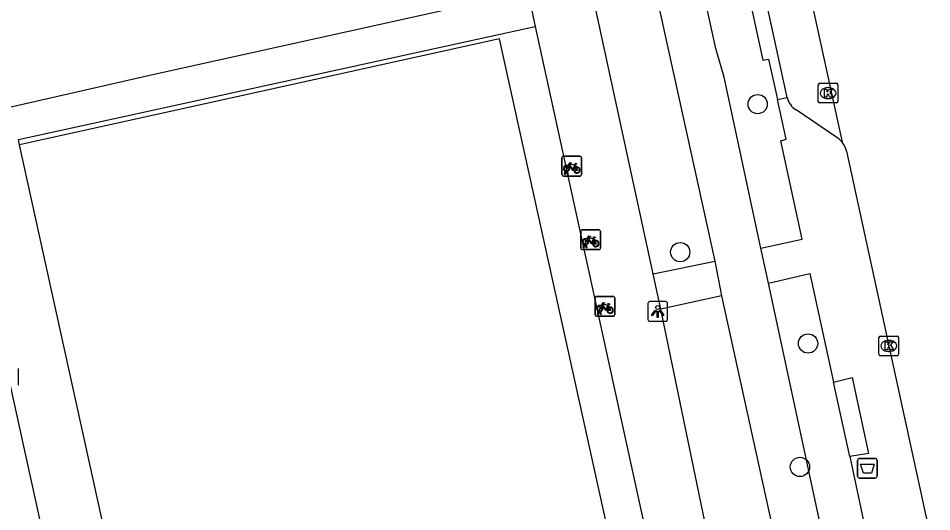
# Model space of a CAD drawing. Extents: x 160037 to 160839, y 385326 to 386441.
# Drawn here: x 160774.25 to 160820.65, y 385431.02 to 385456.07 of the extents above; entities that cross this region are included whole.
import ezdxf

# ---------------------------------------------------------------- set-up
doc = ezdxf.new("R2010")
doc.units = 0
for name, color, linetype in [('IMGEO_Afvalbak', 7, 'Continuous'), ('IMGEO_Boom', 7, 'Continuous'), ('IMGEO_Fietsenrek', 7, 'Continuous'), ('IMGEO_Fietspad_gesloten', 7, 'Continuous'), ('IMGEO_Kolk', 7, 'Continuous'), ('IMGEO_Lichtpunt', 7, 'Continuous'), ('IMGEO_Pand', 7, 'Continuous'), ('IMGEO_Rijbaan_lokaal_gesloten', 7, 'Continuous'), ('IMGEO_Rijbaan_lokaal_open', 7, 'Continuous'), ('IMGEO_Voetpad_gesloten', 7, 'Continuous'), ('IMGEO_Voetpad_open', 7, 'Continuous')]:
    doc.layers.add(name, color=color, linetype=linetype)

msp = doc.modelspace()

# ---------------------------------------------------------------- linework, layer by layer
at = {"layer": 'IMGEO_Afvalbak'}
for p, q in [((160816.986, 385433.732), (160817.776, 385433.732)), ((160817.776, 385433.732), (160816.986, 385433.732)), ((160816.886, 385432.832), (160816.886, 385433.632)), ((160816.886, 385433.632), (160816.886, 385432.832)), ((160817.876, 385433.632), (160817.876, 385432.832)), ((160817.876, 385432.832), (160817.876, 385433.632)), ((160817.776, 385432.732), (160816.986, 385432.732)), ((160816.986, 385432.732), (160817.776, 385432.732))]:
    msp.add_line(p, q, dxfattribs=at)
msp.add_lwpolyline([(160817.029, 385433.446), (160817.733, 385433.446), (160817.584, 385432.976), (160817.178, 385432.976), (160817.029, 385433.446)], dxfattribs=at)
for centre, start, end in [((160816.986, 385433.632), 90, 180), ((160816.986, 385433.632), 90, 180), ((160817.776, 385433.632), 0, 90), ((160817.776, 385433.632), 360, 90), ((160816.986, 385432.832), 180, 270), ((160816.986, 385432.832), 180, 270), ((160817.776, 385432.832), 270, 0), ((160817.776, 385432.832), 270, 0)]:
    msp.add_arc(centre, 0.1, start, end, dxfattribs=at)
at = {"layer": 'IMGEO_Boom'}
for centre in [(160811.811, 385451.713), (160807.874, 385444.2), (160814.369, 385439.564), (160813.957, 385433.298)]:
    msp.add_circle(centre, 0.489, dxfattribs=at)
at = {"layer": 'IMGEO_Fietsenrek'}
for p, q in [((160801.937, 385449.064), (160802.778, 385449.064)), ((160802.778, 385449.064), (160801.937, 385449.064)), ((160801.862, 385448.139), (160801.862, 385448.98)), ((160801.862, 385448.98), (160801.862, 385448.139)), ((160802.549, 385448.613), (160802.585, 385448.518)), ((160802.862, 385448.989), (160802.862, 385448.148)), ((160802.862, 385448.148), (160802.862, 385448.989)), ((160801.989, 385448.148), (160802.028, 385448.308)), ((160802.023, 385448.148), (160801.989, 385448.148)), ((160802.058, 385448.296), (160802.023, 385448.148)), ((160802.1, 385448.32), (160802.099, 385448.324)), ((160802.141, 385448.148), (160802.107, 385448.29)), ((160802.131, 385448.331), (160802.132, 385448.324)), ((160802.139, 385448.294), (160802.174, 385448.148)), ((160802.174, 385448.148), (160802.141, 385448.148)), ((160802.787, 385448.064), (160801.946, 385448.064)), ((160801.946, 385448.064), (160802.787, 385448.064)), ((160802.896, 385445.331), (160803.737, 385445.331)), ((160803.737, 385445.331), (160802.896, 385445.331)), ((160802.821, 385444.406), (160802.821, 385445.247)), ((160802.821, 385445.247), (160802.821, 385444.406)), ((160803.508, 385444.88), (160803.544, 385444.785)), ((160803.821, 385445.256), (160803.821, 385444.415)), ((160803.821, 385444.415), (160803.821, 385445.256)), ((160802.948, 385444.415), (160802.987, 385444.575)), ((160802.982, 385444.415), (160802.948, 385444.415)), ((160803.017, 385444.563), (160802.982, 385444.415)), ((160803.059, 385444.587), (160803.058, 385444.591)), ((160803.1, 385444.415), (160803.066, 385444.557)), ((160803.09, 385444.598), (160803.091, 385444.591)), ((160803.098, 385444.561), (160803.133, 385444.415)), ((160803.133, 385444.415), (160803.1, 385444.415)), ((160803.746, 385444.331), (160802.905, 385444.331)), ((160802.905, 385444.331), (160803.746, 385444.331)), ((160803.548, 385441.023), (160803.548, 385441.864)), ((160803.548, 385441.864), (160803.548, 385441.023)), ((160803.623, 385441.948), (160804.464, 385441.948)), ((160804.464, 385441.948), (160803.623, 385441.948)), ((160804.548, 385441.873), (160804.548, 385441.032)), ((160804.548, 385441.032), (160804.548, 385441.873)), ((160803.675, 385441.032), (160803.714, 385441.192)), ((160803.744, 385441.18), (160803.709, 385441.032)), ((160803.786, 385441.204), (160803.785, 385441.208)), ((160803.827, 385441.032), (160803.793, 385441.174)), ((160803.817, 385441.215), (160803.818, 385441.208)), ((160803.825, 385441.178), (160803.86, 385441.032)), ((160804.235, 385441.497), (160804.271, 385441.402)), ((160804.473, 385440.948), (160803.632, 385440.948)), ((160803.632, 385440.948), (160804.473, 385440.948)), ((160803.709, 385441.032), (160803.675, 385441.032)), ((160803.86, 385441.032), (160803.827, 385441.032))]:
    msp.add_line(p, q, dxfattribs=at)
for points in [[(160802.196, 385448.538), (160802.144, 385448.448), (160802.104, 385448.423), (160802.105, 385448.47), (160802.16, 385448.564)], [(160802.175, 385448.59), (160802.27, 385448.754), (160802.356, 385448.74), (160802.358, 385448.731), (160802.302, 385448.72), (160802.275, 385448.675), (160802.531, 385448.634)], [(160802.471, 385448.346), (160802.421, 385448.346), (160802.23, 385448.597), (160802.211, 385448.565)], [(160802.518, 385448.609), (160802.261, 385448.65), (160802.244, 385448.621), (160802.411, 385448.401), (160802.518, 385448.609)], [(160802.566, 385448.511), (160802.536, 385448.588), (160802.427, 385448.37), (160802.47, 385448.37)], [(160802.531, 385448.634), (160802.556, 385448.683), (160802.55, 385448.687), (160802.527, 385448.691), (160802.515, 385448.698), (160802.514, 385448.701), (160802.516, 385448.706), (160802.611, 385448.691), (160802.613, 385448.681), (160802.603, 385448.668), (160802.591, 385448.662), (160802.577, 385448.668), (160802.549, 385448.613)], [(160802.5, 385448.37), (160802.62, 385448.369), (160802.576, 385448.483)], [(160802.596, 385448.49), (160802.651, 385448.345), (160802.501, 385448.345)], [(160803.134, 385444.857), (160803.229, 385445.021), (160803.315, 385445.007), (160803.317, 385444.998), (160803.261, 385444.987), (160803.234, 385444.942), (160803.49, 385444.901)], [(160803.43, 385444.613), (160803.38, 385444.613), (160803.189, 385444.864), (160803.17, 385444.832)], [(160803.477, 385444.876), (160803.22, 385444.917), (160803.203, 385444.888), (160803.37, 385444.668), (160803.477, 385444.876)], [(160803.525, 385444.778), (160803.495, 385444.855), (160803.386, 385444.637), (160803.429, 385444.637)], [(160803.49, 385444.901), (160803.515, 385444.95), (160803.509, 385444.954), (160803.486, 385444.958), (160803.474, 385444.965), (160803.473, 385444.968), (160803.475, 385444.973), (160803.57, 385444.958), (160803.572, 385444.948), (160803.562, 385444.935), (160803.55, 385444.929), (160803.536, 385444.935), (160803.508, 385444.88)], [(160803.155, 385444.805), (160803.103, 385444.715), (160803.063, 385444.69), (160803.064, 385444.737), (160803.119, 385444.831)], [(160803.459, 385444.637), (160803.579, 385444.636), (160803.535, 385444.75)], [(160803.555, 385444.757), (160803.61, 385444.612), (160803.46, 385444.612)], [(160803.861, 385441.474), (160803.956, 385441.638), (160804.042, 385441.624), (160804.044, 385441.615), (160803.988, 385441.604), (160803.961, 385441.559), (160804.217, 385441.518)], [(160804.217, 385441.518), (160804.242, 385441.567), (160804.236, 385441.571), (160804.213, 385441.575), (160804.201, 385441.582), (160804.2, 385441.585), (160804.202, 385441.59), (160804.297, 385441.575), (160804.299, 385441.565), (160804.289, 385441.552), (160804.277, 385441.546), (160804.263, 385441.552), (160804.235, 385441.497)], [(160803.882, 385441.422), (160803.83, 385441.332), (160803.79, 385441.307), (160803.791, 385441.354), (160803.846, 385441.448)], [(160804.157, 385441.23), (160804.107, 385441.23), (160803.916, 385441.481), (160803.897, 385441.449)], [(160804.204, 385441.493), (160803.947, 385441.534), (160803.93, 385441.505), (160804.097, 385441.285), (160804.204, 385441.493)], [(160804.252, 385441.395), (160804.222, 385441.472), (160804.113, 385441.254), (160804.156, 385441.254)], [(160804.186, 385441.254), (160804.306, 385441.253), (160804.262, 385441.367)], [(160804.282, 385441.374), (160804.337, 385441.229), (160804.187, 385441.229)]]:
    msp.add_lwpolyline(points, dxfattribs=at)
for centre, radius, start, end in [((160801.94, 385448.986), 0.0779, 92.4484, 184.2845), ((160801.94, 385448.986), 0.0779, 92.4484, 184.2845), ((160802.784, 385448.986), 0.0779, 2.4484, 94.2845), ((160802.784, 385448.986), 0.0779, 2.4484, 94.2845), ((160802.102, 385448.449), 0.159, 62.6766, 242.1369), ((160802.102, 385448.449), 0.129, 63.3192, 238.903), ((160802.102, 385448.449), 0.159, 283.5766, 46.6042), ((160801.94, 385448.142), 0.0779, 182.4484, 274.2845), ((160801.94, 385448.142), 0.0779, 182.4484, 274.2845), ((160802.082, 385448.32), 0.0499, 12.8025, 158.6934), ((160802.102, 385448.449), 0.159, 253.9967, 271.7867), ((160802.082, 385448.32), 0.0174, 12.8025, 163.4502), ((160802.102, 385448.449), 0.129, 253.415, 269.0204), ((160802.102, 385448.449), 0.129, 283.6043, 43.4302), ((160802.629, 385448.365), 0.159, 113.3408, 178.3217), ((160802.629, 385448.365), 0.159, 187.0065, 105.7708), ((160802.629, 385448.365), 0.129, 113.923, 177.9556), ((160802.629, 385448.365), 0.129, 188.6715, 104.5883), ((160802.784, 385448.142), 0.0779, 272.4484, 4.2845), ((160802.784, 385448.142), 0.0779, 272.4484, 4.2845), ((160802.899, 385445.253), 0.0779, 92.4484, 184.2845), ((160802.899, 385445.253), 0.0779, 92.4484, 184.2845), ((160803.743, 385445.253), 0.0779, 2.4484, 94.2845), ((160803.743, 385445.253), 0.0779, 2.4484, 94.2845), ((160803.061, 385444.716), 0.159, 62.6766, 242.1369), ((160803.061, 385444.716), 0.129, 63.3192, 238.903), ((160802.899, 385444.409), 0.0779, 182.4484, 274.2845), ((160802.899, 385444.409), 0.0779, 182.4484, 274.2845), ((160803.041, 385444.587), 0.0499, 12.8025, 158.6934), ((160803.061, 385444.716), 0.159, 253.9967, 271.7867), ((160803.041, 385444.587), 0.0174, 12.8025, 163.4502), ((160803.061, 385444.716), 0.129, 253.415, 269.0204), ((160803.061, 385444.716), 0.129, 283.6043, 43.4302), ((160803.061, 385444.716), 0.159, 283.5766, 46.6042), ((160803.588, 385444.632), 0.159, 113.3408, 178.3217), ((160803.588, 385444.632), 0.159, 187.0065, 105.7708), ((160803.588, 385444.632), 0.129, 113.923, 177.9556), ((160803.588, 385444.632), 0.129, 188.6715, 104.5883), ((160803.743, 385444.409), 0.0779, 272.4484, 4.2845), ((160803.743, 385444.409), 0.0779, 272.4484, 4.2845), ((160803.626, 385441.87), 0.0779, 92.4484, 184.2845), ((160803.626, 385441.87), 0.0779, 92.4484, 184.2845), ((160804.47, 385441.87), 0.0779, 2.4484, 94.2845), ((160804.47, 385441.87), 0.0779, 2.4484, 94.2845), ((160803.788, 385441.333), 0.159, 62.6766, 242.1369), ((160803.788, 385441.333), 0.129, 63.3192, 238.903), ((160803.768, 385441.204), 0.0499, 12.8025, 158.6934), ((160803.788, 385441.333), 0.159, 253.9967, 271.7867), ((160803.768, 385441.204), 0.0174, 12.8025, 163.4502), ((160803.788, 385441.333), 0.129, 253.415, 269.0204), ((160803.788, 385441.333), 0.129, 283.6043, 43.4302), ((160803.788, 385441.333), 0.159, 283.5766, 46.6042), ((160804.315, 385441.249), 0.159, 113.3408, 178.3217), ((160804.315, 385441.249), 0.159, 187.0065, 105.7708), ((160804.315, 385441.249), 0.129, 113.923, 177.9556), ((160804.315, 385441.249), 0.129, 188.6715, 104.5883), ((160803.626, 385441.026), 0.0779, 182.4484, 274.2845), ((160803.626, 385441.026), 0.0779, 182.4484, 274.2845), ((160804.47, 385441.026), 0.0779, 272.4484, 4.2845), ((160804.47, 385441.026), 0.0779, 272.4484, 4.2845)]:
    msp.add_arc(centre, radius, start, end, dxfattribs=at)
at = {"layer": 'IMGEO_Fietspad_gesloten'}
for points in [[(160811.969, 385444.403), (160810.1, 385453.083), (160809.682, 385454.536), (160799.759, 385499.737), (160798.27, 385506.498)], [(160797.427, 385499.158), (160809.626, 385443.74)], [(160812.353, 385442.619), (160811.969, 385444.403)], [(160809.626, 385443.74), (160809.969, 385441.976)], [(160815.17, 385429.543), (160812.353, 385442.619)], [(160809.969, 385441.976), (160812.853, 385428.88)]]:
    msp.add_lwpolyline(points, dxfattribs=at)
at = {"layer": 'IMGEO_Kolk'}
for p, q in [((160814.962, 385452.77), (160815.814, 385452.77)), ((160814.887, 385451.844), (160814.887, 385452.696)), ((160815.375, 385452.55), (160815.4, 385452.55)), ((160815.888, 385452.696), (160815.888, 385451.844)), ((160815.398, 385451.99), (160815.373, 385451.99)), ((160815.814, 385451.77), (160814.962, 385451.77)), ((160817.97, 385439.013), (160817.97, 385439.865)), ((160818.045, 385439.939), (160818.897, 385439.939)), ((160818.971, 385439.865), (160818.971, 385439.013)), ((160818.458, 385439.719), (160818.483, 385439.719)), ((160818.897, 385438.939), (160818.045, 385438.939)), ((160818.481, 385439.159), (160818.456, 385439.159)), ((160774.246, 385438.295), (160774.246, 385437.443))]:
    msp.add_line(p, q, dxfattribs=at)
for points in [[(160814.962, 385452.77), (160815.814, 385452.77)], [(160814.887, 385451.844), (160814.887, 385452.696)], [(160815.208, 385452.47), (160815.331, 385452.47), (160815.331, 385452.319), (160815.461, 385452.47), (160815.625, 385452.47), (160815.479, 385452.319), (160815.632, 385452.07), (160815.48, 385452.07), (160815.395, 385452.234), (160815.331, 385452.167), (160815.331, 385452.07), (160815.208, 385452.07), (160815.208, 385452.47)], [(160815.888, 385452.696), (160815.888, 385451.844)], [(160815.814, 385451.77), (160814.962, 385451.77)], [(160817.97, 385439.013), (160817.97, 385439.865)], [(160818.045, 385439.939), (160818.897, 385439.939)], [(160818.971, 385439.865), (160818.971, 385439.013)], [(160818.291, 385439.639), (160818.414, 385439.639), (160818.414, 385439.488), (160818.544, 385439.639), (160818.708, 385439.639), (160818.562, 385439.488), (160818.715, 385439.239), (160818.563, 385439.239), (160818.478, 385439.403), (160818.414, 385439.336), (160818.414, 385439.239), (160818.291, 385439.239), (160818.291, 385439.639)], [(160818.897, 385438.939), (160818.045, 385438.939)], [(160774.246, 385438.295), (160774.246, 385437.443)]]:
    msp.add_lwpolyline(points, dxfattribs=at)
for centre, start, end in [((160814.964, 385452.694), 91.552, 178.448), ((160814.964, 385452.694), 91.552, 178.448), ((160815.812, 385452.694), 1.552, 88.448), ((160815.812, 385452.694), 1.552, 88.448), ((160814.964, 385451.846), 181.552, 268.448), ((160814.964, 385451.846), 181.552, 268.448), ((160815.812, 385451.846), 271.552, 358.448), ((160815.812, 385451.846), 271.552, 358.448), ((160818.047, 385439.863), 91.552, 178.448), ((160818.047, 385439.863), 91.552, 178.448), ((160818.895, 385439.863), 1.552, 88.448), ((160818.895, 385439.863), 1.552, 88.448), ((160818.047, 385439.015), 181.552, 268.448), ((160818.047, 385439.015), 181.552, 268.448), ((160818.895, 385439.015), 271.552, 358.448), ((160818.895, 385439.015), 271.552, 358.448)]:
    msp.add_arc(centre, 0.0765, start, end, dxfattribs=at)
for centre, major_axis, ratio, start_param, end_param in [((160815.374, 385452.27), (-0.387, 0.002), 0.722429, 4.712389, 7.853982), ((160815.399, 385452.27), (-0.39, 0.002), 0.717154, 1.570796, 4.712389), ((160818.457, 385439.439), (-0.387, 0.002), 0.722429, 4.712389, 7.853982), ((160818.482, 385439.439), (-0.39, 0.002), 0.717154, 1.570796, 4.712389)]:
    msp.add_ellipse(centre, major_axis=major_axis, ratio=ratio, start_param=start_param, end_param=end_param, dxfattribs=at)
at = {"layer": 'IMGEO_Lichtpunt'}
for p, q in [((160806.233, 385441.593), (160806.233, 385440.786)), ((160806.233, 385441.593), (160806.233, 385440.786)), ((160807.135, 385441.688), (160806.327, 385441.688)), ((160807.135, 385441.688), (160806.327, 385441.688)), ((160807.229, 385440.786), (160807.229, 385441.593)), ((160807.229, 385440.786), (160807.229, 385441.593)), ((160806.327, 385440.692), (160807.135, 385440.692)), ((160806.327, 385440.692), (160807.135, 385440.692))]:
    msp.add_line(p, q, dxfattribs=at)
for points in [[(160806.607, 385441.257), (160806.646, 385441.229), (160806.458, 385440.967), (160806.42, 385440.994), (160806.607, 385441.257)], [(160806.709, 385441.209), (160806.756, 385441.209), (160806.756, 385440.887), (160806.709, 385440.887), (160806.709, 385441.209)], [(160806.819, 385441.229), (160806.857, 385441.256), (160807.044, 385440.994), (160807.005, 385440.966), (160806.819, 385441.229)]]:
    msp.add_lwpolyline(points, dxfattribs=at)
msp.add_circle((160806.732, 385441.391), 0.0994, dxfattribs=at)
for centre, start, end in [((160806.327, 385441.593), 90, 180), ((160806.327, 385441.593), 90, 180), ((160807.135, 385441.593), 0, 90), ((160807.135, 385441.593), 0, 90), ((160806.327, 385440.786), 180, 270), ((160806.327, 385440.786), 180, 270), ((160807.135, 385440.786), 270, 0), ((160807.135, 385440.786), 270, 360)]:
    msp.add_arc(centre, 0.0946, start, end, dxfattribs=at)
at = {"layer": 'IMGEO_Pand'}
for points in [[(160797.548, 385456.836), (160781.143, 385453.208), (160773.804, 385451.549)], [(160812.533, 385392.356), (160798.688, 385455.032), (160774.31, 385449.642)], [(160788.235, 385386.464), (160787.467, 385389.948), (160774.31, 385449.642)]]:
    msp.add_lwpolyline(points, dxfattribs=at)
at = {"layer": 'IMGEO_Rijbaan_lokaal_gesloten'}
for points in [[(160803.603, 385506.978), (160816.098, 385449.785)], [(160816.315, 385449.323), (160818.471, 385439.439), (160820.641, 385429.501), (160820.652, 385429.337), (160820.648, 385429.173), (160820.627, 385429.01)]]:
    msp.add_lwpolyline(points, dxfattribs=at)
msp.add_arc((160815.3, 385449.128), 1.034, 10.863, 39.4556, dxfattribs=at)
at = {"layer": 'IMGEO_Rijbaan_lokaal_open'}
msp.add_lwpolyline([(160769.406, 385448.412), (160771.31, 385448.855), (160773.25, 385440.048), (160784.316, 385389.718)], dxfattribs=at)
at = {"layer": 'IMGEO_Voetpad_gesloten'}
for points in [[(160815.654, 385437.6), (160816.61, 385437.831), (160817.445, 385433.985), (160816.494, 385433.834)], [(160816.494, 385433.834), (160815.654, 385437.6)]]:
    msp.add_lwpolyline(points, dxfattribs=at)
at = {"layer": 'IMGEO_Voetpad_open'}
for points in [[(160798.27, 385506.498), (160800.457, 385506.956), (160801.969, 385500.243), (160802.21, 385499.171), (160802.495, 385499.243), (160806.562, 385480.558), (160806.242, 385480.55), (160807.999, 385472.692), (160808.282, 385472.764), (160809.59, 385466.7), (160809.307, 385466.647), (160812.076, 385453.95), (160812.363, 385453.998), (160812.818, 385451.944)], [(160813.315, 385452.053), (160801.912, 385504.345)], [(160806.508, 385443.099), (160803.667, 385456.119), (160795.865, 385490.976), (160794.188, 385498.465), (160797.427, 385499.158)], [(160800.148, 385457.351), (160800.511, 385455.651)], [(160774.31, 385449.642), (160774.255, 385449.913), (160798.644, 385455.243), (160800.511, 385455.651)], [(160800.511, 385455.651), (160814.276, 385392.749)], [(160811.969, 385444.403), (160814.075, 385444.86), (160812.983, 385449.852), (160813.265, 385449.929), (160812.818, 385451.944)], [(160812.818, 385451.944), (160813.315, 385452.053)], [(160816.098, 385449.785), (160816.017, 385449.864), (160815.948, 385449.926), (160815.876, 385449.984), (160813.765, 385451.424)], [(160806.508, 385443.099), (160809.626, 385443.74)], [(160806.895, 385441.309), (160806.508, 385443.099)], [(160812.353, 385442.619), (160814.451, 385443.108), (160815.654, 385437.6)], [(160809.969, 385441.976), (160806.895, 385441.309)], [(160812.853, 385428.88), (160809.62, 385428.161), (160806.895, 385441.309)], [(160816.494, 385433.834), (160817.287, 385430.063), (160815.17, 385429.543)]]:
    msp.add_lwpolyline(points, dxfattribs=at)
msp.add_arc((160814.209, 385452.217), 0.909, 190.4155, 240.746, dxfattribs=at)

doc.saveas('drawing.dxf')
